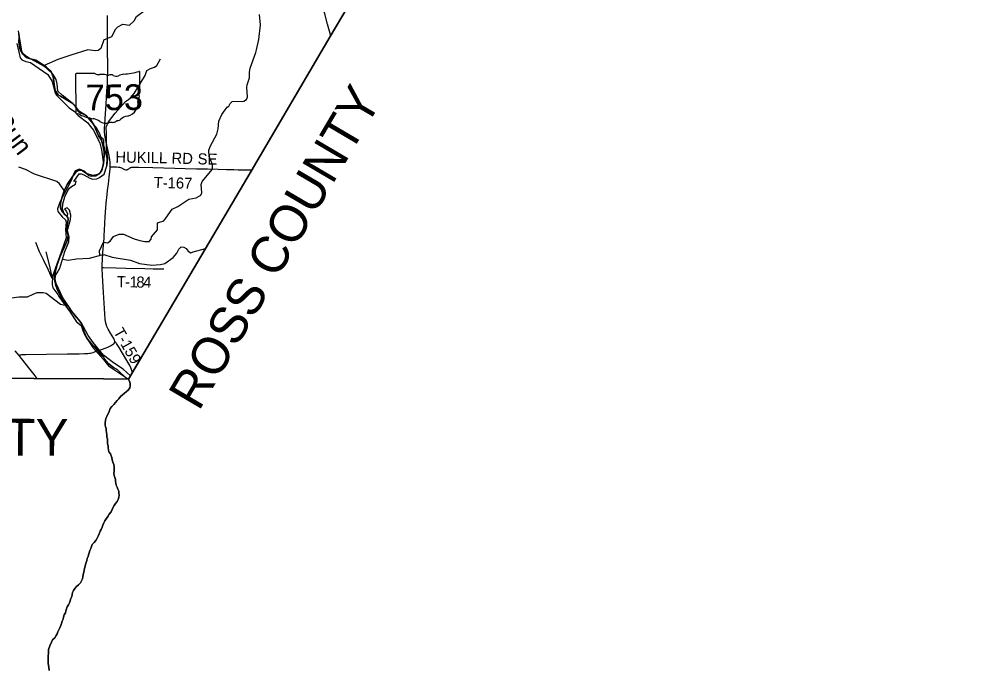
# Model space of a CAD drawing. Extents: x -51392 to 1635000, y 156707 to 696232.
# Drawn here: x 154673 to 180454, y 420919 to 438581 of the extents above; entities that cross this region are included whole.
import ezdxf

# ---------------------------------------------------------------- set-up
doc = ezdxf.new("R2010")
doc.units = 0
for name, color, linetype in [('GM_X_Adjacent_County', 7, 'Continuous'), ('GM_X_Adjacent_County_Text', 7, 'Continuous'), ('GM_X_County', 7, 'Continuous'), ('GM_X_Major_River', 7, 'Continuous'), ('GM_X_Minor_River', 7, 'Continuous'), ('GM_X_Minor_River_Text', 7, 'Continuous'), ('GM_X_Rail_Line', 7, 'Continuous'), ('GM_X_State_Route', 7, 'Continuous'), ('GM_X_State_Shield', 7, 'Continuous'), ('GM_X_Township', 7, 'Continuous'), ('GM_X_Township_Road', 7, 'Continuous'), ('GM_X_Township_Road_Text', 7, 'Continuous')]:
    doc.layers.add(name, color=color, linetype=linetype)

msp = doc.modelspace()

# ---------------------------------------------------------------- linework, layer by layer
at = {"layer": 'GM_X_Adjacent_County'}
for points in [[(155495, 420903), (155479, 420986), (155461, 421104), (155462, 421208), (155477, 421476), (155506, 421575), (155552, 421674), (155585, 421736), (155644, 421794), (155678, 421851), (155709, 421903), (155729, 421957), (155754, 422011), (155782, 422063), (155805, 422123), (155829, 422181), (155840, 422243), (155870, 422296), (155883, 422356), (155901, 422412), (155934, 422470), (155946, 422522), (155961, 422578), (155983, 422632), (156012, 422686), (156038, 422742), (156063, 422796), (156079, 422858), (156104, 422915), (156116, 422969), (156127, 423021), (156147, 423077), (156188, 423131), (156232, 423185), (156289, 423230), (156337, 423288), (156368, 423340), (156394, 423394), (156407, 423448), (156415, 423510), (156432, 423570), (156442, 423622), (156453, 423676), (156467, 423732), (156472, 423782), (156492, 423836), (156509, 423889), (156523, 423941), (156548, 423995), (156558, 424047), (156571, 424101), (156593, 424159), (156616, 424215), (156640, 424269), (156661, 424321), (156711, 424378), (156760, 424430), (156794, 424496), (156819, 424548), (156845, 424614), (156872, 424682), (156901, 424735), (156931, 424791), (156950, 424849), (156976, 424909), (157002, 424964), (157084, 425087), (157117, 425149), (157168, 425208), (157203, 425271), (157218, 425323), (157257, 425385), (157286, 425436), (157335, 425494), (157360, 425549), (157379, 425607), (157384, 425663), (157383, 425717), (157378, 425769), (157351, 425824), (157330, 425877), (157311, 425931), (157296, 425989), (157289, 426040), (157286, 426090), (157267, 426144), (157251, 426195), (157248, 426251), (157250, 426309), (157252, 426363), (157254, 426421), (157241, 426494), (157218, 426556), (157203, 426618), (157194, 426681), (157175, 426733), (157152, 426784), (157111, 426839), (157098, 426891), (157091, 426945), (157086, 427001), (157071, 427054), (157070, 427128), (157071, 427186), (157058, 427240), (157051, 427305), (157048, 427359), (157037, 427413), (157038, 427469), (157015, 427520), (157008, 427570), (157013, 427634), (157016, 427684), (157029, 427738), (157054, 427792), (157073, 427846), (157108, 427909), (157127, 427963), (157146, 428014), (157191, 428069), (157240, 428124), (157287, 428175), (157332, 428227), (157378, 428280), (157425, 428337), (157478, 428385), (157528, 428424), (157585, 428473), (157636, 428514), (157677, 428574), (157684, 428628), (157684, 428682), (157677, 428732), (157643, 428810), (157733, 428962), (160967, 434456), (163108, 438102), (165204, 441649)], [(152105, 428841), (155079, 428826), (156964, 428817), (157643, 428810), (157677, 428732), (157684, 428682), (157684, 428628), (157677, 428574), (157636, 428514), (157585, 428473), (157528, 428424), (157478, 428385), (157425, 428337), (157378, 428280), (157332, 428227), (157287, 428175), (157240, 428124), (157191, 428069), (157146, 428014), (157127, 427963), (157108, 427909), (157073, 427846), (157054, 427792), (157029, 427738), (157016, 427684), (157013, 427634), (157008, 427570), (157015, 427520), (157038, 427469), (157037, 427413), (157048, 427359), (157051, 427305), (157058, 427240), (157071, 427186), (157070, 427128), (157071, 427054), (157086, 427001), (157091, 426945), (157098, 426891), (157111, 426839), (157152, 426784), (157175, 426733), (157194, 426681), (157203, 426618), (157218, 426556), (157241, 426494), (157254, 426421), (157252, 426363), (157250, 426309), (157248, 426251), (157251, 426195), (157267, 426144), (157286, 426090), (157289, 426040), (157296, 425989), (157311, 425931), (157330, 425877), (157351, 425824), (157378, 425769), (157383, 425717), (157384, 425663), (157379, 425607), (157360, 425549), (157335, 425494), (157286, 425436), (157257, 425385), (157218, 425323), (157203, 425271), (157168, 425208), (157117, 425149), (157084, 425087), (157002, 424964), (156976, 424909), (156950, 424849), (156931, 424791), (156901, 424735), (156872, 424682), (156845, 424614), (156819, 424548), (156794, 424496), (156760, 424430), (156711, 424378), (156661, 424321), (156640, 424269), (156616, 424215), (156593, 424159), (156571, 424101), (156558, 424047), (156548, 423995), (156523, 423941), (156509, 423889), (156492, 423836), (156472, 423782), (156467, 423732), (156453, 423676), (156442, 423622), (156432, 423570), (156415, 423510), (156407, 423448), (156394, 423394), (156368, 423340), (156337, 423288), (156289, 423230), (156232, 423185), (156188, 423131), (156147, 423077), (156127, 423021), (156116, 422969), (156104, 422915), (156079, 422858), (156063, 422796), (156038, 422742), (156012, 422686), (155983, 422632), (155961, 422578), (155946, 422522), (155934, 422470), (155901, 422412), (155883, 422356), (155870, 422296), (155840, 422243), (155829, 422181), (155805, 422123), (155782, 422063), (155754, 422011), (155729, 421957), (155709, 421903), (155678, 421851), (155644, 421794), (155585, 421736), (155552, 421674), (155506, 421575), (155477, 421476), (155462, 421208), (155461, 421104), (155479, 420986), (155495, 420903)]]:
    msp.add_lwpolyline(points, dxfattribs=at)
at = {"layer": 'GM_X_County'}
msp.add_lwpolyline([(180454, 467533), (177674, 462830), (174363, 457229), (171521, 452359), (168679, 447550), (168653, 447506), (168165, 446678), (165204, 441649), (163108, 438102), (160967, 434456), (157733, 428962), (157643, 428810), (156964, 428817), (155079, 428826), (152105, 428841)], dxfattribs=at)
at = {"layer": 'GM_X_Major_River'}
msp.add_line((157646, 428811), (157696, 428896), dxfattribs=at)
for points in [[(155917, 432269), (156026, 432539), (156037, 432673), (155988, 432848), (156073, 433138), (156076, 433256), (156043, 433391), (155978, 433455), (155909, 433434), (155955, 433369), (155992, 433307), (155978, 433243), (155910, 433271), (155849, 433432), (155862, 433563), (155920, 433755), (155998, 433930), (156038, 433990), (156093, 434038), (156208, 434101), (156222, 434179), (156156, 434170), (156300, 434381), (156362, 434382), (156434, 434354), (156589, 434258), (156669, 434239), (156782, 434248), (156858, 434280), (156983, 434375), (157053, 434595), (157061, 434809), (156972, 435145), (156974, 435213), (156976, 435244), (156973, 435273), (156959, 435319), (156904, 435366), (156857, 435487), (156774, 435628), (156512, 435941), (156454, 435981), (156315, 436075), (156236, 436180), (156101, 436309), (155842, 436514), (155729, 436625), (155705, 436818), (155678, 436936), (155595, 437079), (155422, 437251), (155342, 437304), (154920, 437538), (154842, 437587), (154781, 437643), (154747, 437710), (154660, 438258)], [(154613, 437919), (154708, 437524), (154747, 437473), (154855, 437426), (154989, 437397), (155455, 437078), (155571, 436883)], [(155571, 436883), (155649, 436577), (155690, 436511), (156037, 436167), (156181, 436074), (156280, 435963), (156535, 435760), (156578, 435706), (156649, 435621), (156691, 435568), (156862, 435216), (156909, 435033), (156958, 434710), (156943, 434584), (156895, 434438), (156839, 434368), (156752, 434317), (156640, 434312), (156564, 434330), (156449, 434450), (156313, 434503), (156199, 434458), (156150, 434372), (156098, 434214), (155783, 433615), (155717, 433427), (155730, 433355), (155841, 433210), (155931, 433133), (155956, 433065), (155930, 432860), (155954, 432646), (155819, 432258), (155577, 431608), (155571, 431378), (155590, 431290), (155723, 431102), (155752, 431048), (156057, 430630), (156233, 430366), (156358, 430263), (156403, 430134), (156456, 430003), (156679, 429665), (156966, 429340)], [(156963, 429462), (156680, 429803), (156552, 429998), (156361, 430351), (156234, 430482), (156087, 430684), (156046, 430750), (155862, 431013), (155679, 431409), (155652, 431532), (155675, 431638), (155706, 431692), (155777, 431821), (155917, 432269)], [(157696, 428896), (157496, 429079), (157237, 429250), (156963, 429462)], [(156966, 429340), (157101, 429168), (157646, 428811)]]:
    msp.add_lwpolyline(points, dxfattribs=at)
at = {"layer": 'GM_X_Minor_River'}
for points in [[(156970, 438017), (157188, 438103), (157298, 438316), (157353, 438367), (157487, 438437), (157667, 438416), (157791, 438529), (157854, 438647), (158098, 438833), (158219, 438903), (158802, 438871), (159004, 438890), (159377, 439084), (159573, 439239), (159726, 439440), (159801, 439512), (159875, 439531), (160115, 439559), (160251, 439592), (160313, 439632), (160411, 439753)], [(158982, 433490), (159281, 433691), (159473, 433732), (159599, 433805), (159629, 433863), (159616, 434092), (159643, 434176), (159918, 434510), (159918, 434633), (159829, 434853), (159820, 435022), (159864, 435142), (160034, 435452), (160072, 435602), (160087, 435805), (160176, 435994), (160264, 436117), (160313, 436185), (160363, 436217), (160395, 436286), (160453, 436342), (160765, 436349), (160841, 436393), (160864, 436462), (160849, 436722), (160857, 436791), (160922, 436985), (160924, 437132), (160943, 437246), (161092, 437668), (161113, 437741), (161176, 438022), (161222, 438423), (161189, 438704)], [(156970, 438017), (156889, 437784), (156818, 437730), (156742, 437715), (156538, 437747), (156082, 437598), (155723, 437479), (155351, 437316)], [(157061, 434603), (157082, 434794), (157041, 435091), (157043, 435462), (157038, 435643), (157100, 435787), (157281, 436025), (157558, 436339), (157642, 436399), (157697, 436442), (157791, 436556), (158095, 437049), (158137, 437179), (158240, 437242), (158342, 437272), (158408, 437319), (158507, 437502)], [(155922, 433888), (155773, 434107), (155701, 434169), (155094, 434371), (154845, 434501), (154671, 434561)], [(156968, 432528), (157075, 432505), (157143, 432549), (157235, 432676), (157385, 432740), (157505, 432741), (157791, 432617), (157947, 432574), (158088, 432548), (158202, 432546), (158253, 432603), (158265, 432669), (158424, 432860), (158430, 433049), (158595, 433103), (158655, 433176), (158824, 433419), (158982, 433490)], [(156864, 432172), (156854, 432293), (156968, 432528)], [(156969, 432194), (157195, 432116), (157698, 432035), (157940, 431949), (158276, 431898), (158512, 431921), (158630, 431950), (158852, 432113), (158951, 432228), (159003, 432338), (159071, 432398), (159139, 432389), (159203, 432351), (159261, 432279), (159327, 432237), (159393, 432267), (159732, 432355)], [(155853, 432064), (156009, 432034), (156230, 432076), (156586, 432095), (156918, 432186), (156968, 432184)], [(155927, 430805), (155794, 430833), (155408, 431131), (155330, 431155), (155154, 431149), (155050, 431110), (154895, 431035), (154670, 431035), (154540, 431012), (154396, 431009), (154257, 430932), (154153, 430913), (153780, 430924), (153598, 430869), (153323, 430649), (153184, 430566)]]:
    msp.add_lwpolyline(points, dxfattribs=at)
at = {"layer": 'GM_X_Rail_Line'}
for points in [[(155575, 431542), (155474, 431762), (155345, 432030), (155230, 432268), (155125, 432520)], [(155403, 432265), (155489, 431913), (155575, 431542)]]:
    msp.add_lwpolyline(points, dxfattribs=at)
at = {"layer": 'GM_X_State_Route'}
for points in [[(156985, 432708), (156994, 432851), (157013, 433211), (157026, 433457), (157036, 433587), (157060, 433815), (157074, 433929), (157096, 434108), (157117, 434287), (157142, 434515), (157148, 434569), (157149, 434604), (157148, 434635), (157146, 434698), (157139, 434762), (157119, 434876), (157021, 435324), (157002, 435437), (156994, 435518), (156993, 435617), (156998, 435731), (157017, 436009), (157033, 436271), (157058, 436631), (157071, 436811), (157076, 436942), (157080, 437171), (157080, 437385), (157076, 437663), (157073, 437811), (157071, 437975), (157071, 438172), (157070, 438450), (157069, 438680)], [(156937, 432034), (156950, 432246), (156980, 432638), (156985, 432708)], [(154674, 429454), (154703, 429467), (154726, 429472), (154750, 429474), (154777, 429476), (154859, 429478), (155416, 429486), (155990, 429495), (156301, 429499), (156447, 429504), (156487, 429505), (156540, 429509), (156580, 429513), (156614, 429517), (156645, 429524), (156680, 429533), (156724, 429548), (156812, 429579), (156941, 429625), (157077, 429681), (157153, 429715), (157178, 429728), (157210, 429748), (157232, 429764), (157249, 429781), (157258, 429794), (157263, 429804), (157266, 429813), (157269, 429827), (157267, 429843), (157265, 429856), (157262, 429867), (157256, 429881), (157240, 429911), (157157, 430053), (157092, 430167), (157057, 430240), (157035, 430301), (157019, 430364), (157007, 430445), (156997, 430576), (156987, 430723), (156966, 431165), (156940, 431624), (156931, 431820), (156931, 431839), (156931, 431935), (156937, 432034)], [(154674, 429454), (154570, 429582)], [(155167, 428826), (155083, 428932), (154972, 429074), (154841, 429240), (154674, 429454)]]:
    msp.add_lwpolyline(points, dxfattribs=at)
at = {"layer": 'GM_X_State_Shield'}
for p, q in [((156206, 437080), (156216, 436024)), ((156733, 437104), (156223, 437099)), ((157951, 436588), (157946, 437141)), ((157951, 436589), (157951, 436588))]:
    msp.add_line(p, q, dxfattribs=at)
for centre, major_axis, start_param, end_param in [((156226, 437083), (20.2, 0.2), 1.712693, 3.28349), ((156853, 437227), (196, 2), 4.042523, 4.731795), ((156925, 436512), (702, 7), 1.404758, 1.657858), ((157079, 437096), (56.4, 0.5), 3.836095, 5.185415), ((157163, 436975), (117, 1), 0.950623, 2.079405), ((157312, 437144), (141, 1), 4.081561, 5.145723), ((157565, 436789), (371, 3), 1.699011, 2.107814), ((157313, 438550), (1845, 17), 4.814394, 5.042369), ((157927, 437143), (19.4, 0.2), 6.141152, 7.989035), ((157947, 436548), (30, 0.3), 1.883978, 3.671073), ((157757, 436476), (180, 2), 5.934695, 6.695948), ((157931, 436586), (20.7, 0.2), 5.05454, 6.418171), ((157438, 436282), (462, 4), 5.101752, 6.440018), ((158023, 436358), (131, 1), 2.387724, 3.262537), ((156237, 436022), (20.3, 0.2), 3.00124, 4.508301), ((156239, 436130), (155, 1), 4.665946, 4.897461), ((156272, 435963), (56, 0.5), 0.519207, 1.627899), ((156970, 436919), (1333, 13), 4.195997, 4.488961), ((156585, 435553), (417, 4), 0.823519, 1.323587), ((157032, 435965), (265, 2), 4.026481, 4.996735), ((157188, 435601), (217, 2), 1.495662, 1.94098), ((157205, 435888), (141, 1), 4.691044, 5.507374), ((157334, 435787), (39.7, 0.4), 1.147584, 2.315152), ((157315, 435932), (149, 1), 4.937069, 5.64225), ((157637, 435741), (253, 2), 1.647645, 2.488434)]:
    msp.add_ellipse(centre, major_axis=major_axis, ratio=0.8, start_param=start_param, end_param=end_param, dxfattribs=at)
at = {"layer": 'GM_X_Township'}
for points in [[(165204, 441649), (163108, 438102), (160967, 434456), (157733, 428962), (157643, 428810), (157569, 428847), (157387, 429014), (157335, 429072), (157232, 429123), (157083, 429239), (157000, 429347), (156962, 429419), (156904, 429473), (156803, 429589), (156726, 429678), (156672, 429726), (156536, 429887), (156506, 429939), (156415, 430154), (156387, 430260), (156357, 430330), (156325, 430382), (156094, 430650), (156030, 430750), (155926, 430862), (155787, 431077), (155707, 431248), (155671, 431350), (155634, 431519), (155632, 431625), (155699, 431895), (155780, 432115), (155969, 432545), (155990, 432599), (156008, 432709), (155964, 432868), (155967, 432924), (156001, 433088), (156005, 433144), (155993, 433196), (155956, 433249), (155844, 433345), (155816, 433401), (155800, 433459), (155800, 433562), (155810, 433618), (155853, 433786), (155901, 433922), (155980, 434088), (156131, 434316), (156226, 434430), (156276, 434468), (156332, 434477), (156386, 434473), (156502, 434385), (156674, 434338), (156724, 434342), (156778, 434354), (156833, 434378), (156883, 434424), (156917, 434482), (156968, 434650), (156985, 434884), (156979, 434986), (156941, 435193), (156912, 435297), (156832, 435414), (156708, 435692), (156611, 435851), (156503, 435954), (156449, 435986), (156345, 436030), (156289, 436068), (156185, 436231), (156135, 436285), (155909, 436426), (155797, 436483), (155739, 436527), (155687, 436585), (155655, 436643), (155626, 436802), (155612, 436958), (155600, 437012), (155555, 437131), (155517, 437187), (155407, 437281), (155127, 437461), (154947, 437511), (154895, 437531), (154831, 437572), (154775, 437626), (154717, 437732), (154695, 437782), (154666, 437959), (154674, 438075), (154666, 438183)], [(154666, 438183), (154674, 438075), (154666, 437959), (154695, 437782), (154717, 437732), (154775, 437626), (154831, 437572), (154895, 437531), (154947, 437511), (155127, 437461), (155407, 437281), (155517, 437187), (155555, 437131), (155600, 437012), (155612, 436958), (155626, 436802), (155655, 436643), (155687, 436585), (155739, 436527), (155797, 436483), (155909, 436426), (156135, 436285), (156185, 436231), (156289, 436068), (156345, 436030), (156449, 435986), (156503, 435954), (156611, 435851), (156708, 435692), (156832, 435414), (156912, 435297), (156941, 435193), (156979, 434986), (156985, 434884), (156968, 434650), (156917, 434482), (156883, 434424), (156833, 434378), (156778, 434354), (156724, 434342), (156674, 434338), (156502, 434385), (156386, 434473), (156332, 434477), (156276, 434468), (156226, 434430), (156131, 434316), (155980, 434088), (155901, 433922), (155853, 433786), (155810, 433618), (155800, 433562), (155800, 433459), (155816, 433401), (155844, 433345), (155956, 433249), (155993, 433196), (156005, 433144), (156001, 433088), (155967, 432924), (155964, 432868), (156008, 432709), (155990, 432599), (155969, 432545), (155780, 432115), (155699, 431895), (155632, 431625), (155634, 431519), (155671, 431350), (155707, 431248), (155787, 431077), (155926, 430862), (156030, 430750), (156094, 430650), (156325, 430382), (156357, 430330), (156387, 430260), (156415, 430154), (156506, 429939), (156536, 429887), (156672, 429726), (156726, 429678), (156803, 429589), (156904, 429473), (156962, 429419), (157000, 429347), (157083, 429239), (157232, 429123), (157335, 429072), (157387, 429014), (157569, 428847), (157643, 428810), (156964, 428817), (155079, 428826), (152105, 428841)]]:
    msp.add_lwpolyline(points, dxfattribs=at)
at = {"layer": 'GM_X_Township_Road'}
for points in [[(163125, 438113), (163088, 438248), (163038, 438438), (162962, 438723), (162850, 439150), (162763, 439483), (162713, 439673), (162626, 440005), (162538, 440338), (162446, 440686), (162393, 440891), (162364, 441004), (162354, 441046)], [(157148, 434569), (157190, 434570), (157320, 434568), (157370, 434564), (157402, 434557), (157448, 434541), (157537, 434500), (157568, 434492), (157585, 434491), (157601, 434493), (157616, 434497), (157632, 434505), (157647, 434514), (157670, 434531), (157684, 434541), (157700, 434548), (157715, 434554), (157732, 434558), (157781, 434563), (157839, 434563), (157913, 434560), (158304, 434549), (158895, 434536), (159174, 434528), (159483, 434520), (159585, 434518), (159783, 434512), (160076, 434508), (160298, 434501), (160497, 434494), (160615, 434493), (160910, 434489), (160986, 434488)], [(156931, 431839), (156966, 431839), (157294, 431833), (157572, 431825), (158080, 431812), (158309, 431806), (158553, 431803), (158602, 431800)], [(157747, 428982), (157724, 429071), (157708, 429118), (157680, 429177), (157597, 429319), (157388, 429670), (157315, 429780), (157303, 429797), (157289, 429811), (157269, 429827)]]:
    msp.add_lwpolyline(points, dxfattribs=at)

# ---------------------------------------------------------------- texts
at = {"layer": 'GM_X_Adjacent_County_Text'}
for s, rotation, p in [('ROSS COUNTY', 59.5032, (159547, 427919)), ('HIGHLAND COUNTY', 359.6876, (143082, 426798))]:
    msp.add_text(s, height=1000, rotation=rotation, dxfattribs=at).set_placement(p)
at = {"layer": 'GM_X_Minor_River_Text'}
msp.add_text('Run', height=500, rotation=306.5354, dxfattribs=at).set_placement((153936, 435830))
at = {"layer": 'GM_X_State_Shield'}
msp.add_text('753', height=696.1, rotation=0.5385, dxfattribs=at).set_placement((156484, 436101))
at = {"layer": 'GM_X_Township_Road_Text'}
for s, rotation, p in [('HUKILL', 359.0652, (157283, 434688)), ('RD', 358.7228, (158806, 434658)), ('SE', 358.7662, (159512, 434638)), ('T-167', 358.5381, (158321, 433999)), ('T', 358.6554, (157323, 431308)), ('1', 358.6754, (157669, 431300)), ('8', 358.7023, (157852, 431296)), ('4', 358.7835, (158036, 431292)), ('-', 358.6597, (157547, 431303)), ('T-159', 299.499, (157225, 430098))]:
    msp.add_text(s, height=300, rotation=rotation, dxfattribs=at).set_placement(p)

doc.saveas('drawing.dxf')
